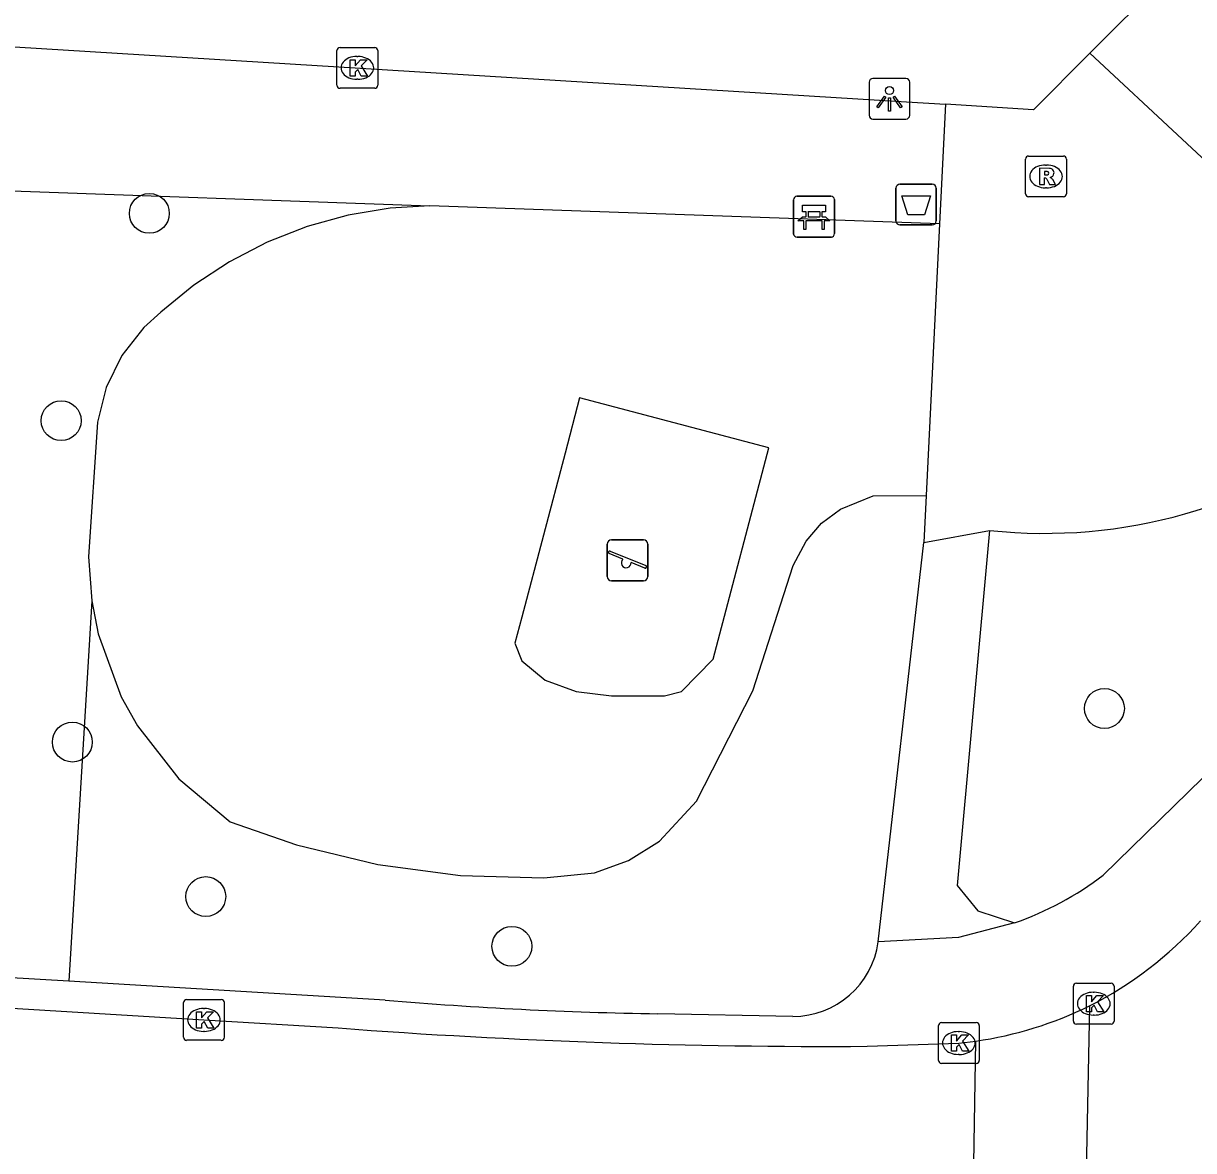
# Model space of a CAD drawing. Extents: x 160107 to 160928, y 382056 to 382918.
# Drawn here: x 160573.28 to 160601.98, y 382616.6 to 382644.24 of the extents above; entities that cross this region are included whole.
import ezdxf

# ---------------------------------------------------------------- set-up
doc = ezdxf.new("R2010")
doc.units = 0
for name, color, linetype in [('IMGEO_Afvalbak', 7, 'Continuous'), ('IMGEO_Bank', 7, 'Continuous'), ('IMGEO_Boom', 7, 'Continuous'), ('IMGEO_Groenvoorziening', 7, 'Continuous'), ('IMGEO_Kolk', 7, 'Continuous'), ('IMGEO_Lichtpunt', 7, 'Continuous'), ('IMGEO_Rijbaan_lokaal_open', 7, 'Continuous'), ('IMGEO_Rioolput', 7, 'Continuous'), ('IMGEO_Speelvoorziening', 7, 'Continuous'), ('IMGEO_Voetpad_open', 7, 'Continuous')]:
    doc.layers.add(name, color=color, linetype=linetype)

msp = doc.modelspace()

# ---------------------------------------------------------------- linework, layer by layer
at = {"layer": 'IMGEO_Afvalbak'}
for p, q in [((160594.679, 382639.396), (160594.679, 382640.196)), ((160594.679, 382640.196), (160594.679, 382639.396)), ((160594.779, 382640.296), (160595.569, 382640.296)), ((160595.569, 382640.296), (160594.779, 382640.296)), ((160595.669, 382640.196), (160595.669, 382639.396)), ((160595.669, 382639.396), (160595.669, 382640.196)), ((160595.569, 382639.296), (160594.779, 382639.296)), ((160594.779, 382639.296), (160595.569, 382639.296))]:
    msp.add_line(p, q, dxfattribs=at)
msp.add_lwpolyline([(160594.822, 382640.01), (160595.526, 382640.01), (160595.377, 382639.54), (160594.971, 382639.54), (160594.822, 382640.01)], dxfattribs=at)
for centre, start, end in [((160594.779, 382640.196), 90, 180), ((160594.779, 382640.196), 90, 180), ((160595.569, 382640.196), 0, 90), ((160595.569, 382640.196), 360, 90), ((160594.779, 382639.396), 180, 270), ((160594.779, 382639.396), 180, 270), ((160595.569, 382639.396), 270, 0), ((160595.569, 382639.396), 270, 0)]:
    msp.add_arc(centre, 0.1, start, end, dxfattribs=at)
at = {"layer": 'IMGEO_Bank'}
for p, q in [((160592.17, 382639.073), (160592.17, 382639.914)), ((160592.17, 382639.914), (160592.17, 382639.073)), ((160592.245, 382639.998), (160593.086, 382639.998)), ((160593.086, 382639.998), (160592.245, 382639.998)), ((160593.17, 382639.923), (160593.17, 382639.082)), ((160593.17, 382639.082), (160593.17, 382639.923)), ((160592.479, 382639.504), (160592.479, 382639.61)), ((160592.523, 382639.61), (160592.523, 382639.504)), ((160592.811, 382639.616), (160592.529, 382639.616)), ((160592.529, 382639.498), (160592.811, 382639.498)), ((160592.817, 382639.504), (160592.817, 382639.61)), ((160592.861, 382639.61), (160592.861, 382639.504)), ((160592.867, 382639.396), (160592.474, 382639.396)), ((160593.095, 382638.998), (160592.254, 382638.998)), ((160592.254, 382638.998), (160593.095, 382638.998))]:
    msp.add_line(p, q, dxfattribs=at)
for points in [[(160592.473, 382639.616), (160592.387, 382639.616), (160592.387, 382639.777), (160592.95, 382639.777), (160592.95, 382639.616), (160592.867, 382639.616)], [(160592.417, 382639.396), (160592.275, 382639.396), (160592.387, 382639.498), (160592.473, 382639.498)], [(160592.867, 382639.498), (160592.95, 382639.498), (160593.062, 382639.396), (160592.923, 382639.396)], [(160592.467, 382639.389), (160592.467, 382639.182), (160592.424, 382639.182), (160592.424, 382639.389)], [(160592.917, 382639.389), (160592.917, 382639.182), (160592.873, 382639.182), (160592.873, 382639.389)]]:
    msp.add_lwpolyline(points, dxfattribs=at)
for centre, radius, start, end in [((160592.248, 382639.92), 0.0779, 92.4484, 184.2845), ((160592.248, 382639.92), 0.0779, 92.4484, 184.2845), ((160593.092, 382639.92), 0.0779, 2.4484, 94.2845), ((160593.092, 382639.92), 0.0779, 2.4484, 94.2845), ((160592.472, 382639.609), 0.00671, 2.8957, 87.1043), ((160592.472, 382639.505), 0.00671, 272.8957, 357.1043), ((160592.529, 382639.609), 0.00671, 92.8957, 177.1043), ((160592.529, 382639.505), 0.00671, 182.8957, 267.1043), ((160592.811, 382639.609), 0.00671, 2.8957, 87.1043), ((160592.811, 382639.505), 0.00671, 272.8957, 357.1043), ((160592.868, 382639.609), 0.00671, 92.8957, 177.1043), ((160592.868, 382639.505), 0.00671, 182.8957, 267.1043), ((160592.417, 382639.389), 0.00671, 2.8957, 87.1043), ((160592.474, 382639.389), 0.00671, 92.8957, 177.1043), ((160592.866, 382639.389), 0.00671, 2.8957, 87.1043), ((160592.923, 382639.389), 0.00671, 92.8957, 177.1043), ((160592.248, 382639.076), 0.0779, 182.4484, 274.2845), ((160592.248, 382639.076), 0.0779, 182.4484, 274.2845), ((160593.092, 382639.076), 0.0779, 272.4484, 4.2845), ((160593.092, 382639.076), 0.0779, 272.4484, 4.2845)]:
    msp.add_arc(centre, radius, start, end, dxfattribs=at)
at = {"layer": 'IMGEO_Boom'}
for centre in [(160576.365, 382639.579), (160574.203, 382634.496), (160599.793, 382627.438), (160574.477, 382626.614), (160577.75, 382622.826), (160585.259, 382621.606)]:
    msp.add_circle(centre, 0.489, dxfattribs=at)
at = {"layer": 'IMGEO_Groenvoorziening'}
for points in [[(160572.304, 382640.153), (160583.249, 382639.767)], [(160583.249, 382639.767), (160582.276, 382639.706), (160581.243, 382639.535), (160580.233, 382639.257), (160579.258, 382638.875), (160578.328, 382638.394), (160577.453, 382637.818), (160576.644, 382637.153), (160576.231, 382636.78), (160575.691, 382636.092), (160575.306, 382635.308), (160575.093, 382634.46), (160574.874, 382631.159), (160574.952, 382630.078)], [(160595.751, 382639.325), (160586.256, 382639.661), (160583.249, 382639.767)], [(160586.562, 382633.698), (160585.5, 382629.676), (160585.332, 382629.041), (160585.505, 382628.61), (160586.075, 382628.136), (160586.833, 382627.852), (160587.702, 382627.75), (160589, 382627.75), (160589.423, 382627.852), (160590.193, 382628.648), (160591.561, 382633.828), (160586.92, 382635.054), (160586.562, 382633.698)], [(160574.952, 382630.078), (160575.11, 382629.27), (160575.674, 382627.728), (160576.074, 382627.009), (160577.087, 382625.716), (160578.347, 382624.662), (160579.978, 382624.096), (160581.967, 382623.615), (160583.995, 382623.344), (160586.041, 382623.287), (160587.285, 382623.409), (160588.122, 382623.714), (160588.878, 382624.187), (160589.787, 382625.163), (160591.169, 382627.872), (160592.162, 382630.942), (160592.478, 382631.541), (160592.856, 382631.979), (160593.316, 382632.329), (160594.118, 382632.656), (160595.423, 382632.661)], [(160574.952, 382630.078), (160574.391, 382620.748)]]:
    msp.add_lwpolyline(points, dxfattribs=at)
at = {"layer": 'IMGEO_Kolk'}
for p, q in [((160580.968, 382642.721), (160580.968, 382643.573)), ((160581.043, 382643.647), (160581.895, 382643.647)), ((160581.969, 382643.573), (160581.969, 382642.721)), ((160581.456, 382643.427), (160581.481, 382643.427)), ((160581.895, 382642.647), (160581.043, 382642.647)), ((160581.479, 382642.867), (160581.454, 382642.867)), ((160599.032, 382619.774), (160599.032, 382620.626)), ((160599.107, 382620.7), (160599.959, 382620.7)), ((160600.033, 382620.626), (160600.033, 382619.774)), ((160577.279, 382620.301), (160578.131, 382620.301)), ((160599.52, 382620.48), (160599.545, 382620.48)), ((160577.204, 382619.375), (160577.204, 382620.227)), ((160577.692, 382620.081), (160577.717, 382620.081)), ((160578.205, 382620.227), (160578.205, 382619.375)), ((160595.722, 382618.809), (160595.722, 382619.661)), ((160595.797, 382619.735), (160596.649, 382619.735)), ((160596.723, 382619.661), (160596.723, 382618.809)), ((160599.959, 382619.7), (160599.107, 382619.7)), ((160599.543, 382619.92), (160599.518, 382619.92)), ((160577.715, 382619.521), (160577.69, 382619.521)), ((160596.21, 382619.515), (160596.235, 382619.515)), ((160578.131, 382619.301), (160577.279, 382619.301)), ((160596.233, 382618.955), (160596.208, 382618.955)), ((160596.649, 382618.735), (160595.797, 382618.735))]:
    msp.add_line(p, q, dxfattribs=at)
for points in [[(160580.968, 382642.721), (160580.968, 382643.573)], [(160581.043, 382643.647), (160581.895, 382643.647)], [(160581.969, 382643.573), (160581.969, 382642.721)], [(160581.289, 382643.347), (160581.412, 382643.347), (160581.412, 382643.196), (160581.542, 382643.347), (160581.706, 382643.347), (160581.56, 382643.196), (160581.713, 382642.947), (160581.561, 382642.947), (160581.476, 382643.111), (160581.412, 382643.044), (160581.412, 382642.947), (160581.289, 382642.947), (160581.289, 382643.347)], [(160581.895, 382642.647), (160581.043, 382642.647)], [(160599.032, 382619.774), (160599.032, 382620.626)], [(160599.107, 382620.7), (160599.959, 382620.7)], [(160600.033, 382620.626), (160600.033, 382619.774)], [(160577.279, 382620.301), (160578.131, 382620.301)], [(160599.353, 382620.4), (160599.476, 382620.4), (160599.476, 382620.249), (160599.606, 382620.4), (160599.77, 382620.4), (160599.624, 382620.249), (160599.777, 382620), (160599.625, 382620), (160599.54, 382620.164), (160599.476, 382620.097), (160599.476, 382620), (160599.353, 382620), (160599.353, 382620.4)], [(160577.204, 382619.375), (160577.204, 382620.227)], [(160577.525, 382620.001), (160577.648, 382620.001), (160577.648, 382619.85), (160577.778, 382620.001), (160577.942, 382620.001), (160577.796, 382619.85), (160577.949, 382619.601), (160577.797, 382619.601), (160577.712, 382619.765), (160577.648, 382619.698), (160577.648, 382619.601), (160577.525, 382619.601), (160577.525, 382620.001)], [(160578.205, 382620.227), (160578.205, 382619.375)], [(160595.722, 382618.809), (160595.722, 382619.661)], [(160595.797, 382619.735), (160596.649, 382619.735)], [(160596.723, 382619.661), (160596.723, 382618.809)], [(160599.959, 382619.7), (160599.107, 382619.7)], [(160596.043, 382619.435), (160596.166, 382619.435), (160596.166, 382619.284), (160596.296, 382619.435), (160596.46, 382619.435), (160596.314, 382619.284), (160596.467, 382619.035), (160596.315, 382619.035), (160596.23, 382619.199), (160596.166, 382619.132), (160596.166, 382619.035), (160596.043, 382619.035), (160596.043, 382619.435)], [(160578.131, 382619.301), (160577.279, 382619.301)], [(160596.649, 382618.735), (160595.797, 382618.735)]]:
    msp.add_lwpolyline(points, dxfattribs=at)
for centre, start, end in [((160581.045, 382643.571), 91.552, 178.448), ((160581.045, 382643.571), 91.552, 178.448), ((160581.893, 382643.571), 1.552, 88.448), ((160581.893, 382643.571), 1.552, 88.448), ((160581.045, 382642.723), 181.552, 268.448), ((160581.045, 382642.723), 181.552, 268.448), ((160581.893, 382642.723), 271.552, 358.448), ((160581.893, 382642.723), 271.552, 358.448), ((160599.109, 382620.624), 91.552, 178.448), ((160599.109, 382620.624), 91.552, 178.448), ((160599.957, 382620.624), 1.552, 88.448), ((160599.957, 382620.624), 1.552, 88.448), ((160577.281, 382620.225), 91.552, 178.448), ((160577.281, 382620.225), 91.552, 178.448), ((160578.129, 382620.225), 1.552, 88.448), ((160578.129, 382620.225), 1.552, 88.448), ((160595.799, 382619.659), 91.552, 178.448), ((160595.799, 382619.659), 91.552, 178.448), ((160596.647, 382619.659), 1.552, 88.448), ((160596.647, 382619.659), 1.552, 88.448), ((160599.109, 382619.776), 181.552, 268.448), ((160599.109, 382619.776), 181.552, 268.448), ((160599.957, 382619.776), 271.552, 358.448), ((160599.957, 382619.776), 271.552, 358.448), ((160577.281, 382619.377), 181.552, 268.448), ((160577.281, 382619.377), 181.552, 268.448), ((160578.129, 382619.377), 271.552, 358.448), ((160578.129, 382619.377), 271.552, 358.448), ((160595.799, 382618.811), 181.552, 268.448), ((160595.799, 382618.811), 181.552, 268.448), ((160596.647, 382618.811), 271.552, 358.448), ((160596.647, 382618.811), 271.552, 358.448)]:
    msp.add_arc(centre, 0.0765, start, end, dxfattribs=at)
for centre, major_axis, ratio, start_param, end_param in [((160581.455, 382643.147), (-0.387, 0.002), 0.722429, 4.712389, 7.853982), ((160581.48, 382643.147), (-0.39, 0.002), 0.717154, 1.570796, 4.712389), ((160599.519, 382620.2), (-0.387, 0.002), 0.722429, 4.712389, 7.853982), ((160599.544, 382620.2), (-0.39, 0.002), 0.717154, 1.570796, 4.712389), ((160577.691, 382619.801), (-0.387, 0.002), 0.722429, 4.712389, 7.853982), ((160577.716, 382619.801), (-0.39, 0.002), 0.717154, 1.570796, 4.712389), ((160596.209, 382619.235), (-0.387, 0.002), 0.722429, 4.712389, 7.853982), ((160596.234, 382619.235), (-0.39, 0.002), 0.717154, 1.570796, 4.712389)]:
    msp.add_ellipse(centre, major_axis=major_axis, ratio=ratio, start_param=start_param, end_param=end_param, dxfattribs=at)
at = {"layer": 'IMGEO_Lichtpunt'}
for p, q in [((160594.022, 382642.793), (160594.022, 382641.986)), ((160594.022, 382642.793), (160594.022, 382641.986)), ((160594.924, 382642.888), (160594.116, 382642.888)), ((160594.924, 382642.888), (160594.116, 382642.888)), ((160595.018, 382641.986), (160595.018, 382642.793)), ((160595.018, 382641.986), (160595.018, 382642.793)), ((160594.116, 382641.892), (160594.924, 382641.892)), ((160594.116, 382641.892), (160594.924, 382641.892))]:
    msp.add_line(p, q, dxfattribs=at)
for points in [[(160594.396, 382642.457), (160594.435, 382642.429), (160594.247, 382642.167), (160594.209, 382642.194), (160594.396, 382642.457)], [(160594.498, 382642.409), (160594.545, 382642.409), (160594.545, 382642.087), (160594.498, 382642.087), (160594.498, 382642.409)], [(160594.608, 382642.429), (160594.646, 382642.456), (160594.833, 382642.194), (160594.794, 382642.166), (160594.608, 382642.429)]]:
    msp.add_lwpolyline(points, dxfattribs=at)
msp.add_circle((160594.521, 382642.591), 0.0994, dxfattribs=at)
for centre, start, end in [((160594.116, 382642.793), 90, 180), ((160594.116, 382642.793), 90, 180), ((160594.924, 382642.793), 0, 90), ((160594.924, 382642.793), 0, 90), ((160594.116, 382641.986), 180, 270), ((160594.116, 382641.986), 180, 270), ((160594.924, 382641.986), 270, 0), ((160594.924, 382641.986), 270, 360)]:
    msp.add_arc(centre, 0.0946, start, end, dxfattribs=at)
at = {"layer": 'IMGEO_Rijbaan_lokaal_open'}
for points in [[(160571.104, 382620.207), (160577.701, 382619.8), (160581, 382619.604)], [(160599.429, 382620.147), (160599.295, 382613.642)], [(160593.974, 382619.155), (160596.219, 382619.234), (160596.638, 382619.282)], [(160596.539, 382613.283), (160596.638, 382619.282)]]:
    msp.add_lwpolyline(points, dxfattribs=at)
for centre, radius, start, end in [((160595.308, 382628.348), 9.178, 296.6776, 318.1863), ((160595.321, 382628.465), 9.277, 278.1588, 296.2802), ((160592.98, 382778.093), 158.941, 265.6774, 270.35843)]:
    msp.add_arc(centre, radius, start, end, dxfattribs=at)
at = {"layer": 'IMGEO_Rioolput'}
for p, q in [((160597.86, 382640.059), (160597.86, 382640.911)), ((160597.935, 382640.985), (160598.787, 382640.985)), ((160598.861, 382640.911), (160598.861, 382640.059)), ((160598.348, 382640.765), (160598.373, 382640.765)), ((160598.371, 382640.205), (160598.346, 382640.205)), ((160598.787, 382639.985), (160597.935, 382639.985))]:
    msp.add_line(p, q, dxfattribs=at)
for points in [[(160597.86, 382640.059), (160597.86, 382640.911)], [(160597.935, 382640.985), (160598.787, 382640.985)], [(160598.861, 382640.911), (160598.861, 382640.059)], [(160598.449, 382640.683), (160598.197, 382640.685), (160598.197, 382640.285)], [(160598.197, 382640.285), (160598.321, 382640.285), (160598.321, 382640.447), (160598.332, 382640.447)], [(160598.375, 382640.604), (160598.321, 382640.604), (160598.321, 382640.523)], [(160598.321, 382640.523), (160598.373, 382640.523)], [(160598.379, 382640.418), (160598.45, 382640.285), (160598.59, 382640.285), (160598.525, 382640.411)], [(160598.787, 382639.985), (160597.935, 382639.985)]]:
    msp.add_lwpolyline(points, dxfattribs=at)
for centre, radius, start, end in [((160597.937, 382640.909), 0.0765, 91.552, 178.448), ((160597.937, 382640.909), 0.0765, 91.552, 178.448), ((160598.785, 382640.909), 0.0765, 1.552, 88.448), ((160598.785, 382640.909), 0.0765, 1.552, 88.448), ((160598.448, 382640.573), 0.109, 350.3612, 89.416), ((160598.331, 382640.394), 0.0533, 26.0293, 88.6989), ((160598.357, 382640.712), 0.19, 274.7715, 282.9687), ((160598.381, 382640.508), 0.0964, 77.0061, 93.1865), ((160598.395, 382640.565), 0.0378, 276.6634, 79.6772), ((160598.446, 382640.573), 0.112, 277.5842, 350.9817), ((160598.43, 382640.358), 0.108, 29.5134, 73.7905), ((160597.937, 382640.061), 0.0765, 181.552, 268.448), ((160597.937, 382640.061), 0.0765, 181.552, 268.448), ((160598.785, 382640.061), 0.0765, 271.552, 358.448), ((160598.785, 382640.061), 0.0765, 271.552, 358.448)]:
    msp.add_arc(centre, radius, start, end, dxfattribs=at)
for centre, major_axis, ratio, start_param, end_param in [((160598.347, 382640.485), (-0.387, 0.002), 0.722429, 4.712389, 7.853982), ((160598.372, 382640.485), (-0.39, 0.002), 0.717154, 1.570796, 4.712389)]:
    msp.add_ellipse(centre, major_axis=major_axis, ratio=ratio, start_param=start_param, end_param=end_param, dxfattribs=at)
at = {"layer": 'IMGEO_Speelvoorziening'}
for p, q in [((160587.6, 382630.671), (160587.6, 382631.471)), ((160587.6, 382631.471), (160587.6, 382630.671)), ((160587.7, 382631.571), (160588.49, 382631.571)), ((160588.49, 382631.571), (160587.7, 382631.571)), ((160588.59, 382631.471), (160588.59, 382630.671)), ((160588.59, 382630.671), (160588.59, 382631.471)), ((160587.983, 382631.099), (160587.644, 382631.236)), ((160587.669, 382631.296), (160588.545, 382630.943)), ((160588.521, 382630.883), (160588.181, 382631.02)), ((160588.49, 382630.571), (160587.7, 382630.571)), ((160587.7, 382630.571), (160588.49, 382630.571))]:
    msp.add_line(p, q, dxfattribs=at)
for centre, radius, start, end in [((160587.7, 382631.471), 0.1, 90, 180), ((160587.7, 382631.471), 0.1, 90, 180), ((160588.49, 382631.471), 0.1, 0, 90), ((160588.49, 382631.471), 0.1, 360, 90), ((160587.657, 382631.266), 0.0327, 68.078, 248.078), ((160588.062, 382631.009), 0.12, 130.9928, 5.1632), ((160588.533, 382630.913), 0.0327, 248.078, 68.078), ((160587.7, 382630.671), 0.1, 180, 270), ((160587.7, 382630.671), 0.1, 180, 270), ((160588.49, 382630.671), 0.1, 270, 0), ((160588.49, 382630.671), 0.1, 270, 0)]:
    msp.add_arc(centre, radius, start, end, dxfattribs=at)
at = {"layer": 'IMGEO_Voetpad_open'}
for points in [[(160599.434, 382643.506), (160606.589, 382650.637)], [(160610.197, 382644.046), (160606.229, 382637.18), (160599.434, 382643.506)], [(160572.517, 382643.697), (160594.94, 382642.316), (160595.895, 382642.255)], [(160599.434, 382643.506), (160598.055, 382642.116), (160595.895, 382642.255)], [(160619.427, 382642.677), (160605.335, 382628.789), (160599.766, 382623.349)], [(160595.895, 382642.255), (160595.751, 382639.325)], [(160595.751, 382639.325), (160595.423, 382632.661)], [(160595.423, 382632.661), (160595.367, 382631.512)], [(160595.367, 382631.512), (160596.974, 382631.804)], [(160596.974, 382631.804), (160596.18, 382623.098), (160596.69, 382622.474), (160597.589, 382622.18)], [(160594.247, 382621.716), (160595.367, 382631.512)], [(160597.589, 382622.18), (160596.217, 382621.824), (160594.247, 382621.716)], [(160574.391, 382620.748), (160571.149, 382620.94)], [(160582.154, 382620.287), (160574.391, 382620.748)], [(160592.153, 382619.887), (160588.841, 382619.954)]]:
    msp.add_lwpolyline(points, dxfattribs=at)
for centre, radius, start, end in [((160598.31, 382644.385), 12.652, 263.9378, 350.1374), ((160594.884, 382629.83), 8.114, 289.4763, 306.9933), ((160592.148, 382622.006), 2.119, 270.1293, 352.1418), ((160590.256, 382715.672), 95.728, 265.14507, 269.15319)]:
    msp.add_arc(centre, radius, start, end, dxfattribs=at)

doc.saveas('drawing.dxf')
